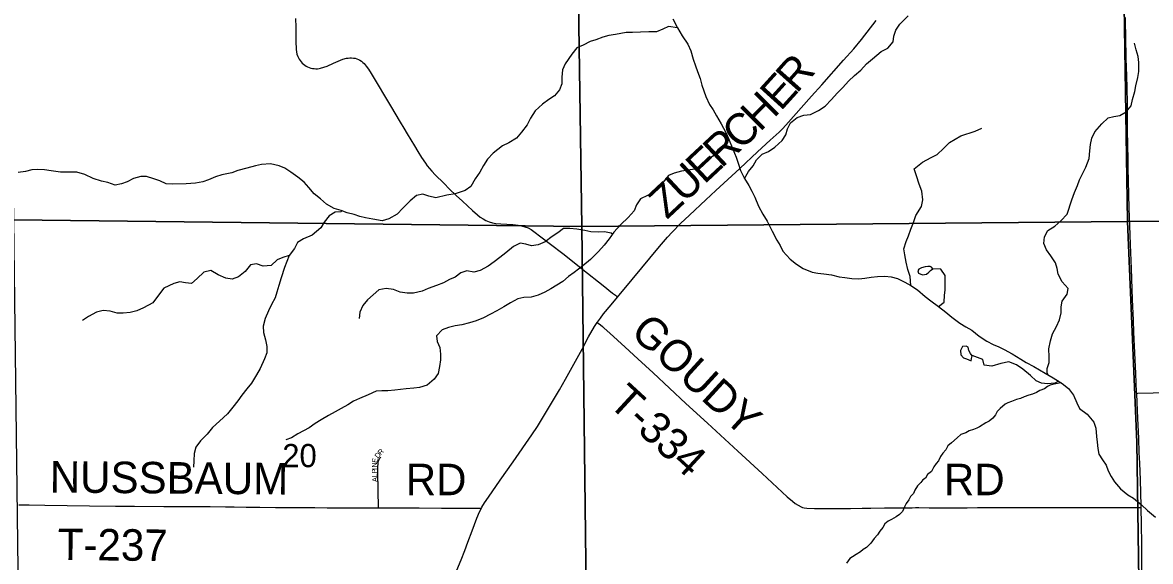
# Model space of a CAD drawing. Extents: x 1985906 to 2360102, y 891258 to 1222054.
# Drawn here: x 2177669 to 2188422, y 1006848 to 1011982 of the extents above; entities that cross this region are included whole.
import ezdxf

# ---------------------------------------------------------------- set-up
doc = ezdxf.new("R2010")
doc.units = 0
for name, color, linetype in [('GM_X_County_Road', 7, 'Continuous'), ('GM_X_County_Road_Text', 7, 'Continuous'), ('GM_X_Major_River', 7, 'Continuous'), ('GM_X_Minor_Lake', 7, 'Continuous'), ('GM_X_Minor_River', 7, 'Continuous'), ('GM_X_Section', 7, 'Continuous'), ('GM_X_Section_Text', 7, 'Continuous'), ('GM_X_Township_Road', 7, 'Continuous'), ('GM_X_Township_Road_Text', 7, 'Continuous'), ('GM_X_Township_Subdivision', 7, 'Continuous'), ('GM_X_Township_Subdivision_Text', 7, 'Continuous')]:
    doc.layers.add(name, color=color, linetype=linetype)

msp = doc.modelspace()

# ---------------------------------------------------------------- linework, layer by layer
at = {"layer": 'GM_X_County_Road'}
for points in [[(2183342, 1009366), (2183482, 1009534), (2183743, 1009850), (2183818, 1009937), (2183863, 1009985), (2183943, 1010067), (2184026, 1010146), (2184182, 1010292), (2184278, 1010381), (2184508, 1010592), (2184676, 1010749), (2184797, 1010860), (2184881, 1010938), (2184916, 1010973), (2184971, 1011034), (2185091, 1011169), (2185190, 1011279), (2185288, 1011388), (2185495, 1011622), (2185593, 1011732), (2185666, 1011821), (2185808, 1012002)], [(2188291, 1008449), (2188290, 1008460), (2188283, 1008640), (2188273, 1008836), (2188265, 1009033), (2188260, 1009147), (2188252, 1009344), (2188241, 1009639), (2188232, 1009869), (2188226, 1010050), (2188223, 1010131), (2188220, 1010213), (2188212, 1010475), (2188211, 1010590), (2188209, 1010688), (2188207, 1010803), (2188205, 1010967), (2188205, 1011049), (2188204, 1011115), (2188203, 1011213), (2188199, 1011359), (2188196, 1011474), (2188192, 1011638), (2188191, 1011703), (2188188, 1011785), (2188187, 1011884), (2188185, 1011949), (2188184, 1012031)], [(2183147, 1009124), (2183150, 1009128), (2183178, 1009167), (2183208, 1009206), (2183282, 1009294), (2183342, 1009366)], [(2182044, 1007355), (2182049, 1007365), (2182074, 1007407), (2182111, 1007461), (2182223, 1007623), (2182345, 1007797), (2182523, 1008053), (2182577, 1008135), (2182654, 1008260), (2182788, 1008484), (2182845, 1008586), (2182941, 1008756), (2183004, 1008872), (2183066, 1008987), (2183123, 1009086), (2183147, 1009124)], [(2188320, 1007785), (2188315, 1007887), (2188310, 1008018), (2188302, 1008214), (2188295, 1008362), (2188291, 1008449)], [(2188334, 1007363), (2188333, 1007379), (2188326, 1007625), (2188320, 1007785)], [(2181792, 1006727), (2181850, 1006863), (2181887, 1006954), (2181915, 1007031), (2181955, 1007139), (2182001, 1007262), (2182027, 1007322), (2182044, 1007355)], [(2188337, 1007199), (2188334, 1007363)], [(2188353, 1005592), (2188353, 1005607), (2188353, 1005705), (2188354, 1005820), (2188352, 1005952), (2188349, 1006083), (2188349, 1006165), (2188348, 1006263), (2188347, 1006378), (2188345, 1006542), (2188341, 1006788), (2188341, 1006903), (2188341, 1006969), (2188341, 1007034), (2188338, 1007182), (2188337, 1007199)]]:
    msp.add_lwpolyline(points, dxfattribs=at)
at = {"layer": 'GM_X_Major_River'}
for points in [[(2183868, 1012017), (2183913, 1011933), (2183958, 1011855), (2184012, 1011776), (2184039, 1011712), (2184063, 1011634), (2184084, 1011568), (2184104, 1011516), (2184129, 1011448), (2184146, 1011386), (2184183, 1011278), (2184217, 1011202), (2184254, 1011150), (2184284, 1011093), (2184331, 1011017), (2184374, 1010933), (2184400, 1010877), (2184441, 1010777), (2184474, 1010699), (2184492, 1010643), (2184513, 1010573), (2184553, 1010496), (2184594, 1010428), (2184622, 1010374), (2184651, 1010318), (2184686, 1010234), (2184728, 1010158), (2184767, 1010089), (2184816, 1009993), (2184861, 1009909), (2184891, 1009857), (2184917, 1009805), (2184986, 1009728), (2185049, 1009680), (2185111, 1009639), (2185196, 1009603), (2185252, 1009594), (2185308, 1009588), (2185382, 1009577), (2185454, 1009561), (2185507, 1009554)], [(2185507, 1009554), (2185575, 1009544), (2185641, 1009541), (2185699, 1009547), (2185761, 1009556), (2185819, 1009564), (2185889, 1009567), (2185951, 1009561), (2186010, 1009544), (2186082, 1009510), (2186138, 1009476), (2186201, 1009437), (2186275, 1009373), (2186328, 1009332), (2186402, 1009276), (2186471, 1009223), (2186529, 1009175), (2186604, 1009117), (2186662, 1009082), (2186719, 1009052), (2186789, 1008993), (2186862, 1008947), (2186922, 1008916), (2186976, 1008892), (2187029, 1008866), (2187105, 1008825), (2187188, 1008774), (2187238, 1008744), (2187310, 1008706), (2187365, 1008673), (2187417, 1008643), (2187496, 1008596), (2187582, 1008544), (2187641, 1008495), (2187689, 1008433), (2187720, 1008359), (2187746, 1008305), (2187819, 1008252), (2187884, 1008176), (2187902, 1008118), (2187909, 1008040), (2187913, 1007986), (2187920, 1007924), (2187930, 1007870), (2187965, 1007816), (2187999, 1007764), (2188020, 1007710), (2188048, 1007658), (2188081, 1007607), (2188137, 1007541), (2188208, 1007483), (2188260, 1007450), (2188337, 1007388), (2188395, 1007333), (2188470, 1007271)]]:
    msp.add_lwpolyline(points, dxfattribs=at)
at = {"layer": 'GM_X_Minor_Lake'}
for points in [[(2186335, 1009651), (2186323, 1009659), (2186301, 1009659), (2186273, 1009655), (2186241, 1009644), (2186213, 1009634), (2186205, 1009618), (2186212, 1009596), (2186250, 1009580), (2186288, 1009585), (2186308, 1009605), (2186324, 1009619), (2186349, 1009636)], [(2186349, 1009636), (2186335, 1009651)], [(2186712, 1008760), (2186717, 1008782), (2186723, 1008806), (2186707, 1008828), (2186690, 1008858), (2186684, 1008888), (2186666, 1008900), (2186630, 1008895), (2186610, 1008857), (2186615, 1008815), (2186639, 1008789), (2186667, 1008777)], [(2186667, 1008777), (2186712, 1008760)]]:
    msp.add_lwpolyline(points, dxfattribs=at)
at = {"layer": 'GM_X_Minor_River'}
for points in [[(2184553, 1010496), (2184590, 1010562), (2184634, 1010617), (2184667, 1010673), (2184721, 1010727), (2184782, 1010752), (2184840, 1010796), (2184912, 1010859), (2184947, 1010913), (2184963, 1010969), (2184989, 1011028), (2185055, 1011078), (2185119, 1011101), (2185182, 1011107), (2185258, 1011144), (2185322, 1011184), (2185382, 1011249), (2185436, 1011309), (2185488, 1011364), (2185544, 1011422), (2185600, 1011476), (2185660, 1011529), (2185715, 1011587), (2185771, 1011636), (2185855, 1011705), (2185918, 1011739), (2185968, 1011797), (2185977, 1011852), (2185995, 1011910), (2186033, 1011966), (2186113, 1012047)], [(2183913, 1011933), (2183828, 1011944), (2183774, 1011918), (2183712, 1011893), (2183640, 1011893), (2183561, 1011890), (2183485, 1011888), (2183425, 1011886), (2183322, 1011869), (2183260, 1011859), (2183200, 1011842), (2183134, 1011818), (2183079, 1011801), (2183015, 1011767), (2182953, 1011741), (2182905, 1011680), (2182843, 1011590), (2182816, 1011533), (2182812, 1011461), (2182812, 1011397), (2182787, 1011340), (2182739, 1011284), (2182685, 1011248), (2182625, 1011205), (2182555, 1011141), (2182511, 1011072), (2182479, 1011008), (2182425, 1010939), (2182379, 1010879), (2182305, 1010836), (2182245, 1010808), (2182157, 1010737), (2182101, 1010679), (2182065, 1010620), (2182029, 1010556), (2181985, 1010492), (2181942, 1010421), (2181888, 1010381), (2181795, 1010350), (2181715, 1010336), (2181609, 1010313), (2181542, 1010329), (2181484, 1010346), (2181424, 1010334), (2181364, 1010282), (2181296, 1010215), (2181240, 1010158), (2181160, 1010112), (2181097, 1010092), (2181009, 1010109), (2180938, 1010121), (2180884, 1010134), (2180830, 1010152), (2180763, 1010170), (2180707, 1010190), (2180640, 1010211), (2180568, 1010253), (2180509, 1010303), (2180449, 1010351), (2180398, 1010409), (2180354, 1010462), (2180293, 1010510), (2180227, 1010558), (2180170, 1010596), (2180116, 1010618), (2180033, 1010637), (2179947, 1010631), (2179891, 1010616), (2179808, 1010596), (2179720, 1010571), (2179664, 1010549), (2179569, 1010532), (2179507, 1010512), (2179443, 1010483), (2179389, 1010465), (2179317, 1010453), (2179228, 1010446), (2179094, 1010443), (2179037, 1010445), (2178977, 1010473), (2178919, 1010493), (2178852, 1010514), (2178796, 1010514), (2178728, 1010496), (2178667, 1010463), (2178611, 1010447), (2178551, 1010434), (2178483, 1010458), (2178422, 1010472), (2178342, 1010497), (2178263, 1010535), (2178187, 1010555), (2178132, 1010558), (2178030, 1010558), (2177941, 1010569), (2177879, 1010579), (2177815, 1010583), (2177758, 1010580), (2177696, 1010564), (2177628, 1010554)], [(2187447, 1008625), (2187438, 1008646), (2187438, 1008685), (2187456, 1008743), (2187458, 1008797), (2187455, 1008875), (2187469, 1008950), (2187490, 1009018), (2187526, 1009086), (2187554, 1009151), (2187572, 1009217), (2187571, 1009275), (2187581, 1009329), (2187627, 1009394), (2187639, 1009448), (2187580, 1009512), (2187542, 1009586), (2187533, 1009640), (2187517, 1009694), (2187472, 1009760), (2187430, 1009818), (2187407, 1009878), (2187413, 1009940), (2187445, 1010000), (2187511, 1010043), (2187569, 1010093), (2187629, 1010156), (2187674, 1010293), (2187698, 1010363), (2187728, 1010429), (2187747, 1010485), (2187775, 1010542), (2187807, 1010604), (2187837, 1010687), (2187844, 1010759), (2187852, 1010819), (2187864, 1010879), (2187892, 1010940), (2187958, 1011016), (2188018, 1011073), (2188072, 1011087), (2188130, 1011095), (2188190, 1011132), (2188240, 1011190), (2188252, 1011250), (2188273, 1011325), (2188283, 1011379), (2188301, 1011457), (2188310, 1011514), (2188310, 1011600), (2188304, 1011660), (2188285, 1011722), (2188269, 1011784)], [(2186138, 1009476), (2186131, 1009562), (2186110, 1009628), (2186092, 1009698), (2186079, 1009770), (2186071, 1009826), (2186093, 1009897), (2186117, 1009951), (2186138, 1010013), (2186162, 1010078), (2186186, 1010144), (2186238, 1010228), (2186251, 1010293), (2186243, 1010377), (2186216, 1010441), (2186192, 1010521), (2186169, 1010589), (2186249, 1010652), (2186331, 1010696), (2186388, 1010725), (2186450, 1010781), (2186505, 1010838), (2186614, 1010902), (2186750, 1010947), (2186814, 1010976)], [(2184400, 1010877), (2184359, 1010816), (2184299, 1010769), (2184249, 1010709), (2184187, 1010666), (2184131, 1010618), (2184075, 1010585), (2184015, 1010577), (2183951, 1010565), (2183882, 1010546), (2183826, 1010524), (2183776, 1010461), (2183738, 1010407), (2183682, 1010363), (2183626, 1010334), (2183562, 1010304), (2183522, 1010245), (2183501, 1010187), (2183443, 1010125), (2183373, 1010058), (2183305, 1009985), (2183263, 1009921), (2183215, 1009861), (2183159, 1009800), (2183085, 1009725), (2183011, 1009663), (2182929, 1009600), (2182875, 1009562), (2182819, 1009515), (2182763, 1009479), (2182707, 1009445), (2182649, 1009412), (2182585, 1009384), (2182518, 1009367), (2182448, 1009363), (2182392, 1009351), (2182320, 1009312), (2182258, 1009274), (2182191, 1009235), (2182131, 1009203), (2182063, 1009170), (2181993, 1009140), (2181931, 1009121), (2181857, 1009103), (2181792, 1009092), (2181730, 1009078), (2181670, 1009056), (2181614, 1008999), (2181622, 1008943), (2181647, 1008885), (2181653, 1008823), (2181653, 1008769), (2181644, 1008705), (2181630, 1008638), (2181592, 1008584), (2181526, 1008527), (2181452, 1008505), (2181398, 1008499), (2181327, 1008492), (2181273, 1008486), (2181219, 1008480), (2181151, 1008475), (2181094, 1008473), (2181040, 1008469), (2180964, 1008436), (2180882, 1008399), (2180824, 1008375), (2180770, 1008341), (2180705, 1008304), (2180649, 1008272), (2180587, 1008239), (2180517, 1008197), (2180459, 1008162), (2180403, 1008120), (2180349, 1008094), (2180295, 1008063), (2180233, 1008027), (2180179, 1008006)], [(2180711, 1010188), (2180707, 1010178), (2180649, 1010177), (2180591, 1010141), (2180543, 1010080), (2180513, 1010026), (2180429, 1009957), (2180349, 1009923), (2180291, 1009886), (2180261, 1009830), (2180211, 1009762), (2180187, 1009705), (2180165, 1009647), (2180136, 1009549), (2180112, 1009478), (2180094, 1009412), (2180076, 1009358), (2180043, 1009295), (2180015, 1009237), (2179981, 1009161), (2179963, 1009088), (2179966, 1009030), (2179984, 1008960), (2179997, 1008896), (2179997, 1008834), (2179975, 1008777), (2179934, 1008687), (2179900, 1008627), (2179852, 1008548), (2179808, 1008494), (2179760, 1008431), (2179720, 1008377), (2179674, 1008318), (2179624, 1008254), (2179548, 1008185), (2179481, 1008123), (2179429, 1008062), (2179367, 1007996), (2179321, 1007937), (2179305, 1007875), (2179303, 1007807), (2179298, 1007747)], [(2183293, 1009967), (2183281, 1009977), (2183218, 1009987), (2183160, 1009985), (2183088, 1009988), (2183029, 1010002), (2182953, 1010014), (2182886, 1010021), (2182826, 1010021), (2182772, 1009980), (2182718, 1009944), (2182652, 1009892), (2182584, 1009865), (2182522, 1009855), (2182467, 1009872), (2182413, 1009880), (2182349, 1009848), (2182277, 1009789), (2182219, 1009743), (2182165, 1009702), (2182109, 1009660), (2182033, 1009619), (2181972, 1009605), (2181904, 1009617), (2181848, 1009598), (2181794, 1009556), (2181740, 1009533), (2181683, 1009503), (2181617, 1009477), (2181537, 1009448), (2181479, 1009424), (2181395, 1009403), (2181336, 1009403), (2181268, 1009412), (2181206, 1009438), (2181135, 1009448), (2181067, 1009435), (2181013, 1009387), (2180957, 1009341), (2180913, 1009286), (2180885, 1009222), (2180879, 1009164)], [(2180212, 1009763), (2180151, 1009743), (2180097, 1009723), (2180039, 1009668), (2179962, 1009662), (2179900, 1009682), (2179842, 1009675), (2179790, 1009609), (2179728, 1009560), (2179668, 1009536), (2179607, 1009546), (2179533, 1009577), (2179464, 1009619), (2179398, 1009603), (2179334, 1009544), (2179280, 1009496), (2179222, 1009503), (2179167, 1009511), (2179111, 1009495), (2179017, 1009452), (2178955, 1009372), (2178911, 1009311), (2178823, 1009264), (2178759, 1009236), (2178695, 1009220), (2178628, 1009213), (2178570, 1009213), (2178504, 1009231), (2178437, 1009240), (2178375, 1009224), (2178297, 1009181), (2178241, 1009145)], [(2186402, 1009276), (2186455, 1009318), (2186458, 1009384), (2186464, 1009434), (2186465, 1009498), (2186464, 1009573), (2186425, 1009632), (2186349, 1009636)], [(2187547, 1008565), (2187511, 1008548), (2187441, 1008539), (2187385, 1008547), (2187334, 1008568), (2187278, 1008618), (2187207, 1008681), (2187144, 1008722), (2187072, 1008750), (2186996, 1008733), (2186910, 1008710), (2186838, 1008717), (2186824, 1008771), (2186721, 1008809)], [(2187570, 1008551), (2187537, 1008543), (2187505, 1008537), (2187467, 1008526), (2187441, 1008516), (2187413, 1008492), (2187367, 1008476), (2187337, 1008457), (2187299, 1008441), (2187263, 1008431), (2187218, 1008417), (2187184, 1008402), (2187144, 1008390), (2187098, 1008372), (2187064, 1008360), (2187036, 1008345), (2186990, 1008305), (2186960, 1008277), (2186946, 1008245), (2186918, 1008212), (2186886, 1008186), (2186854, 1008168), (2186794, 1008131), (2186766, 1008119), (2186734, 1008105), (2186694, 1008093), (2186662, 1008073), (2186616, 1008056), (2186578, 1008026), (2186524, 1007978), (2186492, 1007949), (2186470, 1007913), (2186444, 1007881), (2186420, 1007847), (2186402, 1007806), (2186378, 1007780), (2186356, 1007748), (2186336, 1007706), (2186298, 1007677), (2186278, 1007643), (2186252, 1007627), (2186234, 1007601), (2186202, 1007569), (2186176, 1007528), (2186162, 1007496), (2186135, 1007466), (2186119, 1007434), (2186093, 1007401), (2186077, 1007367), (2186057, 1007323), (2186031, 1007295), (2185997, 1007273), (2185955, 1007248), (2185921, 1007232), (2185891, 1007208), (2185871, 1007172), (2185841, 1007137), (2185819, 1007101), (2185789, 1007067), (2185755, 1007023), (2185715, 1006982), (2185683, 1006962), (2185657, 1006940), (2185615, 1006913), (2185583, 1006893), (2185557, 1006875), (2185523, 1006833)]]:
    msp.add_lwpolyline(points, dxfattribs=at)
at = {"layer": 'GM_X_Section'}
for points in [[(2182923, 1015372), (2183002, 1010039), (2177586, 1010101), (2177511, 1015487), (2180741, 1015458)], [(2182923, 1015372), (2188122, 1015429), (2188204, 1010086), (2183002, 1010039)], [(2188122, 1015429), (2193469, 1015525), (2193546, 1010113), (2188204, 1010086)], [(2177586, 1010101), (2183002, 1010039), (2183066, 1004711), (2177654, 1004720)], [(2183002, 1010039), (2188204, 1010086), (2188293, 1007984), (2188341, 1004702), (2183066, 1004711)], [(2188204, 1010086), (2193546, 1010113), (2193610, 1004754), (2188341, 1004702), (2188293, 1007984)]]:
    msp.add_lwpolyline(points, close=True, dxfattribs=at)
at = {"layer": 'GM_X_Township_Road'}
for points in [[(2180272, 1012020), (2180274, 1011938), (2180274, 1011872), (2180274, 1011823), (2180274, 1011790), (2180276, 1011741), (2180277, 1011724), (2180280, 1011703), (2180285, 1011682), (2180293, 1011658), (2180307, 1011634), (2180315, 1011620), (2180324, 1011608), (2180335, 1011596), (2180347, 1011585), (2180359, 1011575), (2180373, 1011566), (2180386, 1011559), (2180401, 1011553), (2180416, 1011548), (2180432, 1011545), (2180448, 1011543), (2180464, 1011542), (2180480, 1011542), (2180496, 1011544), (2180511, 1011547), (2180542, 1011556), (2180573, 1011567), (2180633, 1011594), (2180678, 1011614), (2180724, 1011632), (2180756, 1011641), (2180773, 1011644), (2180789, 1011645), (2180806, 1011645), (2180823, 1011644), (2180839, 1011641), (2180856, 1011636), (2180871, 1011630), (2180886, 1011622), (2180900, 1011613), (2180913, 1011602), (2180925, 1011591), (2180946, 1011565), (2180966, 1011538), (2180993, 1011497), (2181069, 1011371), (2181109, 1011300), (2181178, 1011188), (2181270, 1011033), (2181303, 1010977), (2181337, 1010921), (2181405, 1010809), (2181439, 1010753), (2181474, 1010697), (2181510, 1010643), (2181528, 1010618), (2181548, 1010590), (2181570, 1010566), (2181604, 1010531), (2181685, 1010451), (2181741, 1010395), (2181802, 1010335), (2181862, 1010279), (2181958, 1010191), (2182006, 1010149), (2182033, 1010128), (2182060, 1010111), (2182087, 1010095), (2182118, 1010082), (2182149, 1010073), (2182180, 1010068), (2182229, 1010064), (2182344, 1010057), (2182393, 1010052), (2182426, 1010046), (2182458, 1010037), (2182488, 1010025), (2182518, 1010009), (2182545, 1009991), (2182611, 1009941), (2182702, 1009871), (2182819, 1009781), (2182896, 1009720), (2183012, 1009629), (2183206, 1009478), (2183295, 1009405), (2183321, 1009384), (2183342, 1009366)], [(2183147, 1009124), (2183158, 1009117), (2183178, 1009102), (2183197, 1009086), (2183215, 1009070), (2183269, 1009022), (2183414, 1008889), (2183535, 1008778), (2183680, 1008644), (2183994, 1008354), (2184199, 1008165), (2184489, 1007898), (2184719, 1007687), (2184960, 1007464), (2185010, 1007421), (2185036, 1007401), (2185063, 1007384), (2185091, 1007368), (2185106, 1007363), (2185122, 1007359), (2185147, 1007355), (2185219, 1007352), (2185282, 1007352), (2185375, 1007352), (2185431, 1007352), (2185562, 1007353), (2185675, 1007355), (2185756, 1007357), (2185887, 1007358), (2185936, 1007358), (2186002, 1007358), (2186084, 1007360), (2186149, 1007360), (2186182, 1007361), (2186215, 1007361), (2186313, 1007359), (2186428, 1007360), (2186543, 1007360), (2186674, 1007360), (2186773, 1007362), (2186855, 1007363), (2186953, 1007362), (2187068, 1007362), (2187150, 1007362), (2187249, 1007362), (2187364, 1007362), (2187446, 1007362), (2187626, 1007362), (2187725, 1007362), (2187807, 1007362), (2187954, 1007363), (2188004, 1007363), (2188151, 1007363), (2188266, 1007362), (2188319, 1007363), (2188334, 1007363)], [(2188291, 1008449), (2188302, 1008450), (2188595, 1008457), (2188758, 1008461), (2188872, 1008463), (2188987, 1008465), (2189068, 1008467), (2189166, 1008469), (2189428, 1008474), (2189526, 1008476), (2189640, 1008479), (2189803, 1008484), (2189852, 1008486), (2189950, 1008488), (2189983, 1008487), (2190005, 1008485), (2190025, 1008480), (2190049, 1008472), (2190079, 1008458)], [(2177635, 1007387), (2177651, 1007387), (2177733, 1007386), (2177881, 1007385), (2178095, 1007382), (2178308, 1007379), (2178555, 1007376), (2178736, 1007375), (2179015, 1007373), (2179147, 1007373), (2179278, 1007372), (2179457, 1007371), (2179603, 1007369), (2179686, 1007367), (2179801, 1007366), (2179931, 1007364), (2180079, 1007363), (2180161, 1007363), (2180309, 1007363), (2180457, 1007362), (2180572, 1007360), (2180703, 1007359), (2181041, 1007360), (2181063, 1007360)], [(2181063, 1007360), (2181100, 1007360), (2181138, 1007359), (2181302, 1007358), (2181449, 1007358), (2181662, 1007357), (2181825, 1007357), (2181999, 1007356), (2182030, 1007355), (2182044, 1007355)]]:
    msp.add_lwpolyline(points, dxfattribs=at)
at = {"layer": 'GM_X_Township_Subdivision'}
msp.add_lwpolyline([(2181063, 1007360), (2181057, 1007697), (2181056, 1007747), (2181058, 1007780), (2181060, 1007797), (2181065, 1007814), (2181072, 1007830), (2181084, 1007843)], dxfattribs=at)

# ---------------------------------------------------------------- texts
at = {"layer": 'GM_X_County_Road_Text'}
for s, rotation, p in [('R', 48.3348, (2185049, 1011299)), ('E', 47.808, (2184897, 1011131)), ('H', 45.1873, (2184700, 1010933)), ('C', 43.2182, (2184513, 1010756)), ('R', 43.083, (2184332, 1010587)), ('E', 43.0857, (2184168, 1010434)), ('U', 43.082, (2183975, 1010254)), ('Z', 43.0815, (2183812, 1010100))]:
    msp.add_text(s, height=300, rotation=rotation, dxfattribs=at).set_placement(p)
at = {"layer": 'GM_X_Section_Text'}
msp.add_text('20', height=221, rotation=0, dxfattribs=at).set_placement((2180145, 1007746))
at = {"layer": 'GM_X_Township_Road_Text'}
for s, rotation, p in [('GOUDY', 317.5357, (2183453, 1009014)), ('T-334', 317.3708, (2183242, 1008344)), ('NUSSBAUM', 359.507, (2177927, 1007505)), ('RD', 0, (2181322, 1007479)), ('RD', 0, (2186453, 1007479)), ('T-237', 359.4365, (2178003, 1006862))]:
    msp.add_text(s, height=300, rotation=rotation, dxfattribs=at).set_placement(p)
at = {"layer": 'GM_X_Township_Subdivision_Text'}
for s, rotation, p in [('R', 45.3177, (2181085, 1007858)), ('E', 79.5314, (2181049, 1007784)), ('D', 50.0223, (2181058, 1007825)), ('N', 89.4755, (2181049, 1007742)), ('I', 90.1312, (2181049, 1007720)), ('P', 91.1477, (2181050, 1007685)), ('L', 92.5964, (2181052, 1007650)), ('A', 92.6894, (2181054, 1007606))]:
    msp.add_text(s, height=50, rotation=rotation, dxfattribs=at).set_placement(p)

doc.saveas('drawing.dxf')
